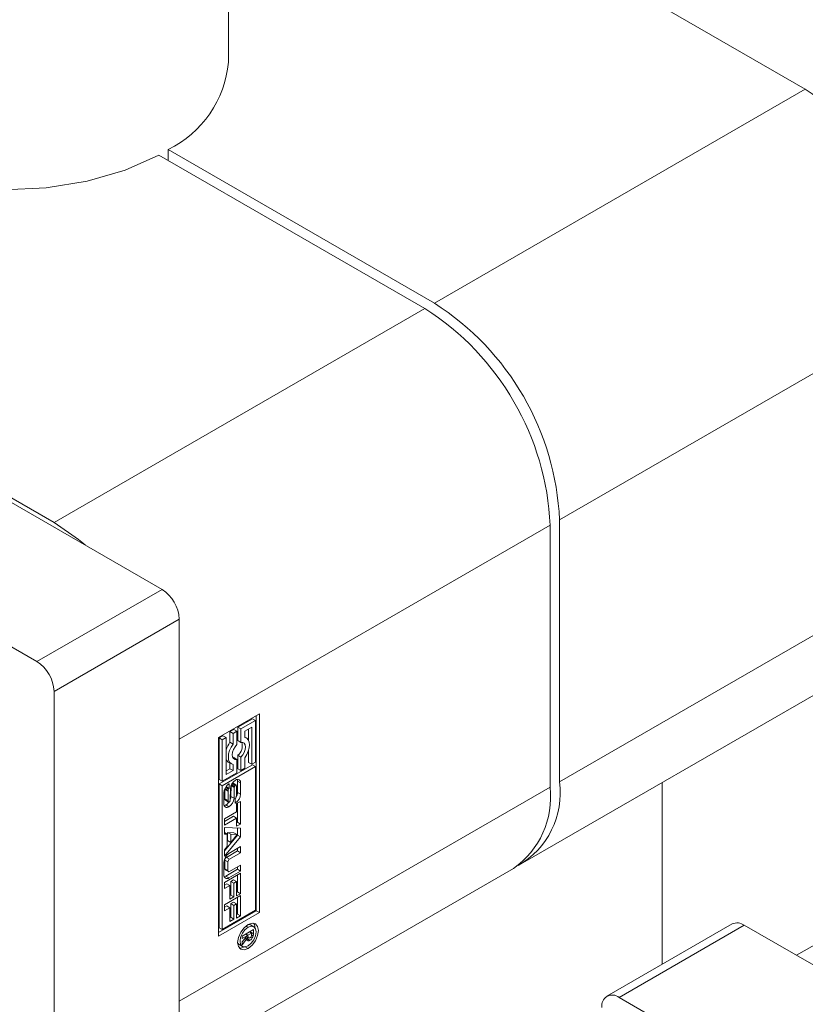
# Model space of a CAD drawing. Header units: millimetres. Extents: x 525 to 29324, y 175 to 20618.
# Tile 346 of 588: x 21190 to 21225, y 12020 to 12064. Entities that reach past the tile are written whole.
import ezdxf

# ---------------------------------------------------------------- set-up
doc = ezdxf.new("R2010")
doc.units = ezdxf.units.MM
doc.linetypes.add('SLD-Continua', pattern=[0])

msp = doc.modelspace()

# ---------------------------------------------------------------- linework, layer by layer
at = {"color": 7, "linetype": 'SLD-Continua', "lineweight": 18, "ltscale": 35}
for p, q in [((21199.284, 12062.206), (21199.284, 12998.298)), ((21199.284, 12076.023), (21225.347, 12060.981)), ((21196.284, 12038.372), (21148.343, 12066.042)), ((21153.222, 12063.43), (21191.405, 12041.392)), ((21142.686, 12062.777), (21190.628, 12035.107)), ((21225.347, 12060.981), (21208.588, 12051.309)), ((21208.164, 12051.064), (21196.14, 12058.004)), ((21196.564, 12058.249), (21196.564, 12057.759)), ((21196.564, 12058.249), (21208.588, 12051.309)), ((21231.003, 12051.183), (21214.245, 12041.511)), ((21191.405, 12041.392), (21208.164, 12051.064)), ((21214.245, 12041.511), (21214.245, 12029.67)), ((21197.062, 12031.594), (21213.821, 12041.266)), ((21213.821, 12029.425), (21213.821, 12041.266)), ((21231.003, 12039.342), (21214.245, 12029.67)), ((21190.628, 12035.107), (21196.284, 12038.372)), ((21191.405, 12033.76), (21197.062, 12037.025)), ((21197.062, 12014.322), (21197.062, 12037.025)), ((21212.587, 12026.006), (21229.345, 12035.678)), ((21191.405, 12011.058), (21191.405, 12033.76)), ((21198.83, 12031.676), (21200.687, 12032.747)), ((21200.37, 12032.525), (21199.704, 12032.141)), ((21200.37, 12032.525), (21200.511, 12032.444)), ((21200.545, 12023.846), (21200.545, 12032.665)), ((21200.687, 12032.747), (21200.687, 12023.764)), ((21199.529, 12032.04), (21199.354, 12031.939)), ((21199.529, 12032.04), (21199.671, 12031.958)), ((21199.704, 12032.141), (21199.704, 12031.534)), ((21199.704, 12032.141), (21199.846, 12032.06)), ((21200.511, 12032.444), (21199.846, 12032.06)), ((21199.846, 12032.06), (21199.846, 12031.452)), ((21200.021, 12031.958), (21200.336, 12032.14)), ((21200.195, 12032.059), (21200.195, 12031.544)), ((21200.336, 12032.14), (21200.336, 12030.464)), ((21200.511, 12030.565), (21200.511, 12032.444)), ((21197.062, 12031.594), (21197.062, 12019.753)), ((21198.83, 12022.692), (21198.83, 12031.676)), ((21199.039, 12031.757), (21198.864, 12031.656)), ((21198.864, 12031.656), (21198.864, 12029.777)), ((21198.864, 12031.656), (21199.005, 12031.574)), ((21199.18, 12031.675), (21199.005, 12031.574)), ((21199.039, 12031.757), (21199.18, 12031.675)), ((21199.18, 12029.999), (21199.18, 12031.675)), ((21199.354, 12031.939), (21199.354, 12031.46)), ((21199.354, 12031.939), (21199.496, 12031.857)), ((21199.671, 12031.958), (21199.496, 12031.857)), ((21199.496, 12031.857), (21199.496, 12031.378)), ((21199.671, 12031.351), (21199.671, 12031.958)), ((21200.021, 12031.681), (21200.021, 12031.958)), ((21200.096, 12031.654), (21200.021, 12031.697)), ((21199.005, 12031.574), (21199.005, 12029.695)), ((21199.354, 12031.46), (21199.496, 12031.378)), ((21199.704, 12031.534), (21199.846, 12031.452)), ((21199.529, 12030.769), (21199.487, 12030.763)), ((21199.529, 12030.769), (21199.671, 12030.687)), ((21199.704, 12030.87), (21199.704, 12030.262)), ((21199.704, 12030.87), (21199.846, 12030.788)), ((21199.846, 12030.788), (21199.846, 12030.181)), ((21200.021, 12030.282), (21200.021, 12030.761)), ((21200.195, 12031.098), (21200.195, 12030.545)), ((21200.37, 12030.444), (21198.864, 12029.575)), ((21200.511, 12030.362), (21199.005, 12029.493)), ((21199.354, 12030.262), (21199.18, 12030.162)), ((21199.279, 12030.567), (21199.421, 12030.485)), ((21199.354, 12030.523), (21199.354, 12030.262)), ((21199.354, 12030.262), (21199.496, 12030.181)), ((21199.496, 12030.458), (21199.496, 12030.181)), ((21199.671, 12030.079), (21199.671, 12030.687)), ((21199.704, 12030.262), (21199.846, 12030.181)), ((21199.846, 12030.181), (21200.021, 12030.282)), ((21200.195, 12030.545), (21200.336, 12030.464)), ((21200.336, 12030.464), (21200.511, 12030.565)), ((21200.37, 12030.444), (21200.511, 12030.362)), ((21200.511, 12023.865), (21200.511, 12030.362)), ((21240.227, 12030.647), (21224.949, 12021.829)), ((21199.005, 12029.695), (21199.671, 12030.079)), ((21199.496, 12030.181), (21199.18, 12029.999)), ((21197.062, 12019.753), (21213.821, 12029.425)), ((21198.864, 12029.777), (21199.005, 12029.695)), ((21198.864, 12029.575), (21198.864, 12023.077)), ((21199.005, 12029.493), (21198.864, 12029.575)), ((21199.005, 12029.493), (21199.005, 12022.996)), ((21199.133, 12029.375), (21199.274, 12029.293)), ((21199.151, 12029.413), (21199.287, 12029.335)), ((21199.167, 12029.439), (21199.303, 12029.361)), ((21199.177, 12029.453), (21199.316, 12029.373)), ((21199.179, 12029.456), (21199.32, 12029.375)), ((21199.32, 12029.375), (21199.316, 12029.373)), ((21199.32, 12029.584), (21199.32, 12029.375)), ((21199.408, 12029.497), (21199.398, 12029.015)), ((21199.408, 12029.497), (21199.549, 12029.416)), ((21199.415, 12029.522), (21199.552, 12029.443)), ((21199.43, 12029.555), (21199.56, 12029.48)), ((21199.449, 12029.588), (21199.576, 12029.514)), ((21199.465, 12029.614), (21199.599, 12029.537)), ((21199.465, 12029.613), (21199.598, 12029.536)), ((21199.621, 12029.539), (21199.48, 12029.62)), ((21199.549, 12029.416), (21199.539, 12028.934)), ((21199.644, 12029.041), (21199.644, 12029.474)), ((21199.695, 12029.7), (21199.695, 12029.195)), ((21199.695, 12029.7), (21199.837, 12029.619)), ((21199.837, 12029.619), (21199.837, 12029.114)), ((21218.882, 12029.639), (21218.882, 12021.423)), ((21199.08, 12028.675), (21199.08, 12029.18)), ((21199.129, 12029.335), (21199.129, 12028.903)), ((21199.129, 12029.335), (21199.27, 12029.253)), ((21199.27, 12029.253), (21199.27, 12028.821)), ((21199.367, 12028.873), (21199.377, 12029.352)), ((21199.398, 12029.015), (21199.539, 12028.934)), ((21199.595, 12028.709), (21199.595, 12028.92)), ((21199.695, 12029.195), (21199.837, 12029.114)), ((21199.129, 12028.903), (21199.27, 12028.821)), ((21199.137, 12028.856), (21199.278, 12028.774)), ((21199.152, 12028.837), (21199.293, 12028.755)), ((21199.31, 12028.542), (21199.168, 12028.624)), ((21199.607, 12028.715), (21199.595, 12028.722)), ((21199.657, 12028.686), (21199.835, 12028.789)), ((21199.657, 12028.312), (21199.657, 12028.686)), ((21199.694, 12028.708), (21199.694, 12027.846)), ((21199.835, 12028.789), (21199.835, 12027.764)), ((21199.104, 12027.993), (21199.657, 12028.312)), ((21199.515, 12028.118), (21199.104, 12027.88)), ((21199.657, 12028.036), (21199.104, 12027.717)), ((21199.515, 12028.118), (21199.657, 12028.036)), ((21199.657, 12027.661), (21199.657, 12028.036)), ((21199.104, 12027.717), (21199.104, 12027.993)), ((21199.104, 12027.604), (21199.835, 12027.577)), ((21199.104, 12027.309), (21199.104, 12027.604)), ((21199.694, 12027.846), (21199.657, 12027.824)), ((21199.835, 12027.764), (21199.657, 12027.661)), ((21199.694, 12027.846), (21199.835, 12027.764)), ((21199.694, 12027.582), (21199.694, 12027.259)), ((21199.835, 12027.577), (21199.835, 12027.178)), ((21199.104, 12027.375), (21199.226, 12027.304)), ((21199.226, 12027.304), (21199.104, 12027.309)), ((21199.694, 12027.259), (21199.104, 12026.557)), ((21199.835, 12027.178), (21199.104, 12026.306)), ((21199.226, 12026.748), (21199.226, 12027.304)), ((21199.244, 12027.381), (21199.244, 12027.018)), ((21199.534, 12027.367), (21199.244, 12027.381)), ((21199.244, 12027.381), (21199.386, 12027.3)), ((21199.386, 12027.3), (21199.386, 12026.936)), ((21199.676, 12027.285), (21199.386, 12027.3)), ((21199.386, 12026.936), (21199.676, 12027.285)), ((21199.534, 12027.367), (21199.676, 12027.285)), ((21199.694, 12027.259), (21199.835, 12027.178)), ((21199.104, 12026.601), (21199.226, 12026.748)), ((21199.244, 12027.018), (21199.386, 12026.936)), ((21199.307, 12026.437), (21199.835, 12026.742)), ((21199.835, 12026.742), (21199.835, 12026.466)), ((21199.104, 12026.306), (21199.104, 12026.601)), ((21199.694, 12026.548), (21199.192, 12026.258)), ((21199.192, 12026.258), (21199.333, 12026.176)), ((21199.835, 12026.466), (21199.333, 12026.176)), ((21199.694, 12026.66), (21199.694, 12026.548)), ((21199.694, 12026.548), (21199.835, 12026.466)), ((21199.081, 12025.46), (21199.081, 12026.045)), ((21199.119, 12026.133), (21199.119, 12025.744)), ((21199.119, 12026.133), (21199.261, 12026.051)), ((21199.261, 12026.051), (21199.261, 12025.662)), ((21199.333, 12025.62), (21199.835, 12025.91)), ((21199.694, 12025.828), (21199.694, 12025.716)), ((21199.835, 12025.91), (21199.835, 12025.634)), ((21197.062, 12017.046), (21212.163, 12025.761)), ((21199.104, 12025.116), (21199.835, 12025.538)), ((21199.119, 12025.744), (21199.261, 12025.662)), ((21199.141, 12025.697), (21199.282, 12025.615)), ((21199.694, 12025.716), (21199.166, 12025.411)), ((21199.166, 12025.411), (21199.307, 12025.329)), ((21199.835, 12025.634), (21199.307, 12025.329)), ((21199.694, 12025.716), (21199.835, 12025.634)), ((21199.694, 12025.456), (21199.694, 12024.695)), ((21199.835, 12025.538), (21199.835, 12024.614)), ((21199.104, 12024.842), (21199.104, 12025.116)), ((21199.212, 12025.067), (21199.104, 12025.005)), ((21199.353, 12024.986), (21199.104, 12024.842)), ((21199.212, 12025.067), (21199.353, 12024.986)), ((21199.353, 12024.367), (21199.353, 12024.986)), ((21199.515, 12025.243), (21199.39, 12025.171)), ((21199.39, 12025.171), (21199.39, 12024.552)), ((21199.39, 12025.171), (21199.532, 12025.089)), ((21199.515, 12025.243), (21199.657, 12025.161)), ((21199.657, 12025.161), (21199.532, 12025.089)), ((21199.532, 12025.089), (21199.532, 12024.47)), ((21199.657, 12024.511), (21199.657, 12025.161)), ((21199.104, 12024.111), (21199.835, 12024.533)), ((21199.39, 12024.552), (21199.353, 12024.53)), ((21199.532, 12024.47), (21199.353, 12024.367)), ((21199.39, 12024.552), (21199.532, 12024.47)), ((21199.694, 12024.695), (21199.657, 12024.674)), ((21199.835, 12024.614), (21199.657, 12024.511)), ((21199.694, 12024.695), (21199.835, 12024.614)), ((21199.835, 12024.533), (21199.835, 12023.609)), ((21199.104, 12023.837), (21199.104, 12024.111)), ((21199.212, 12024.063), (21199.104, 12024)), ((21199.212, 12024.063), (21199.353, 12023.981)), ((21199.515, 12024.238), (21199.39, 12024.166)), ((21199.39, 12024.166), (21199.39, 12023.547)), ((21199.39, 12024.166), (21199.532, 12024.084)), ((21199.515, 12024.238), (21199.657, 12024.156)), ((21199.657, 12024.156), (21199.532, 12024.084)), ((21199.532, 12024.084), (21199.532, 12023.465)), ((21199.657, 12023.506), (21199.657, 12024.156)), ((21199.694, 12024.451), (21199.694, 12023.691)), ((21198.83, 12022.856), (21200.545, 12023.846)), ((21200.687, 12023.764), (21198.83, 12022.692)), ((21199.005, 12022.996), (21200.511, 12023.865)), ((21199.353, 12023.981), (21199.104, 12023.837)), ((21199.353, 12023.362), (21199.353, 12023.981)), ((21199.694, 12023.691), (21199.657, 12023.669)), ((21199.835, 12023.609), (21199.657, 12023.506)), ((21199.694, 12023.691), (21199.835, 12023.609)), ((21200.687, 12023.764), (21200.545, 12023.846)), ((21199.39, 12023.547), (21199.353, 12023.525)), ((21199.532, 12023.465), (21199.353, 12023.362)), ((21199.39, 12023.547), (21199.532, 12023.465)), ((21200.17, 12023.097), (21200.074, 12023.152)), ((21200.285, 12023.204), (21200.185, 12023.228)), ((21200.426, 12023.122), (21200.285, 12023.204)), ((21222.039, 12023.245), (21216.382, 12019.98)), ((21216.932, 12019.926), (21222.589, 12023.191)), ((21270.531, 11995.521), (21222.589, 12023.191)), ((21198.864, 12023.077), (21199.005, 12022.996)), ((21199.91, 12022.702), (21200.417, 12022.994)), ((21200.146, 12022.723), (21199.91, 12022.587)), ((21199.91, 12022.434), (21200.146, 12022.723)), ((21199.91, 12022.587), (21199.91, 12022.702)), ((21200.046, 12022.78), (21200.146, 12022.723)), ((21200.069, 12022.794), (21200.169, 12022.736)), ((21200.146, 12022.723), (21200.169, 12022.709)), ((21200.334, 12022.832), (21200.169, 12022.736)), ((21200.169, 12022.736), (21200.169, 12022.709)), ((21200.235, 12022.889), (21200.334, 12022.832)), ((21200.276, 12022.913), (21200.276, 12022.884)), ((21200.276, 12022.884), (21200.417, 12022.802)), ((21200.333, 12022.759), (21200.334, 12022.774)), ((21200.333, 12022.76), (21200.407, 12022.717)), ((21200.334, 12022.79), (21200.334, 12022.832)), ((21200.334, 12022.774), (21200.334, 12022.79)), ((21200.417, 12022.994), (21200.417, 12022.802)), ((21199.702, 12022.391), (21199.773, 12022.316)), ((21199.773, 12022.316), (21199.914, 12022.235)), ((21200.106, 12022.558), (21199.91, 12022.3)), ((21199.91, 12022.3), (21199.91, 12022.434)), ((21200.042, 12022.595), (21200.106, 12022.558)), ((21200.102, 12022.67), (21200.199, 12022.614)), ((21200.103, 12022.67), (21200.193, 12022.618)), ((21200.252, 12022.506), (21200.111, 12022.587)), ((21200.113, 12022.588), (21200.254, 12022.507)), ((21200.122, 12022.517), (21200.177, 12022.485)), ((21200.265, 12022.513), (21200.124, 12022.594)), ((21200.295, 12022.653), (21200.364, 12022.614)), ((21200.17, 12022.138), (21200.04, 12022.213)), ((21216.932, 12019.926), (21264.874, 11992.257))]:
    msp.add_line(p, q, dxfattribs=at)
at = {"color": 7, "linetype": 'SLD-Continua', "lineweight": 18, "ltscale": 35, "flags": 128}
for points in [[(21196.14, 12058.004), (21194.62, 12057.324), (21192.902, 12056.825), (21191.051, 12056.525), (21189.134, 12056.435), (21187.223, 12056.558), (21185.388, 12056.89), (21183.697, 12057.419), (21182.213, 12058.125), (21180.99, 12058.981), (21180.074, 12059.957), (21179.499, 12061.016), (21179.285, 12062.119), (21179.284, 12062.206)], [(21191.405, 12041.392), (21192.509, 12040.63), (21192.809, 12040.378)], [(21200.021, 12030.761), (21200.111, 12030.901), (21200.179, 12031.051), (21200.221, 12031.202), (21200.236, 12031.345), (21200.221, 12031.471), (21200.179, 12031.573), (21200.111, 12031.645), (21200.021, 12031.681)], [(21199.496, 12031.378), (21199.406, 12031.238), (21199.338, 12031.088), (21199.295, 12030.937), (21199.281, 12030.794), (21199.295, 12030.668), (21199.338, 12030.566), (21199.406, 12030.494), (21199.496, 12030.458)], [(21199.671, 12030.687), (21199.585, 12030.686), (21199.517, 12030.724), (21199.473, 12030.796), (21199.458, 12030.896), (21199.473, 12031.014), (21199.517, 12031.137), (21199.585, 12031.253), (21199.671, 12031.351)], [(21199.846, 12031.452), (21199.932, 12031.453), (21200, 12031.416), (21200.044, 12031.343), (21200.059, 12031.243), (21200.044, 12031.125), (21200, 12031.002), (21199.932, 12030.886), (21199.846, 12030.788)], [(21199.134, 12029.383), (21199.134, 12029.38), (21199.133, 12029.375)], [(21199.695, 12029.7), (21199.691, 12029.75), (21199.682, 12029.78)], [(21199.093, 12028.595), (21199.123, 12028.603), (21199.168, 12028.624)], [(21199.093, 12025.383), (21199.122, 12025.391), (21199.166, 12025.411)], [(21200.17, 12022.138), (21199.991, 12022.075), (21199.839, 12022.105), (21199.738, 12022.222), (21199.702, 12022.408), (21199.738, 12022.636), (21199.839, 12022.87), (21199.991, 12023.075), (21200.17, 12023.219)], [(21200.17, 12023.219), (21200.35, 12023.282), (21200.501, 12023.252), (21200.603, 12023.135), (21200.639, 12022.949), (21200.603, 12022.721), (21200.501, 12022.487), (21200.35, 12022.282), (21200.17, 12022.138)], [(21200.17, 12022.26), (21200.309, 12022.372), (21200.426, 12022.531), (21200.505, 12022.712), (21200.533, 12022.888), (21200.505, 12023.032), (21200.426, 12023.122), (21200.309, 12023.145), (21200.17, 12023.097)], [(21200.423, 12023.28), (21200.462, 12023.217), (21200.497, 12023.048)], [(21200.17, 12023.097), (21200.032, 12022.985), (21199.914, 12022.827), (21199.836, 12022.645), (21199.808, 12022.469), (21199.836, 12022.325), (21199.914, 12022.235), (21200.032, 12022.212), (21200.17, 12022.26)], [(21200.275, 12022.866), (21200.275, 12022.873), (21200.276, 12022.884)], [(21200.014, 12022.211), (21199.85, 12022.157), (21199.776, 12022.159)]]:
    msp.add_lwpolyline(points, dxfattribs=at)
at = {"color": 7, "linetype": 'SLD-Continua', "lineweight": 18, "ltscale": 1225}
for centre, radius, start, end in [((21194.409, 12062.643), 4.894, 296.1196, 354.8691), ((21218.723, 12050.625), 12.293, 2.6023, 57.3977), ((21201.965, 12040.953), 12.293, 2.6023, 57.3977), ((21201.54, 12040.708), 12.293, 2.6023, 57.3977), ((21195.374, 12036.948), 1.69, 2.6023, 57.3977), ((21189.717, 12033.684), 1.69, 2.6023, 57.3977), ((21200.263, 12030.778), 1.136, 143.1402, 162.3659), ((21199.374, 12031.295), 0.539, 307.7976, 17.5328), ((21199.408, 12030.783), 0.252, 205.0468, 239.1672), ((21199.579, 12029.157), 0.5, 122.6023, 177.3977), ((21199.343, 12029.334), 0.214, 168.961, 179.6995), ((21199.395, 12029.288), 0.117, 141.5218, 156.3089), ((21199.348, 12029.324), 0.0581, 122.5548, 140.4448), ((21199.458, 12029.321), 0.296, 117.7375, 120.004), ((21199.876, 12029.331), 0.499, 122.5905, 177.5483), ((21199.631, 12029.493), 0.223, 176.7145, 178.8064), ((21199.472, 12029.606), 0.0165, 60.8382, 90.8316), ((21199.788, 12029.41), 0.238, 172.0896, 178.7077), ((21199.776, 12029.409), 0.227, 161.8678, 171.3244), ((21199.708, 12029.431), 0.156, 147.8177, 161.8507), ((21199.631, 12029.482), 0.0635, 121.8244, 149.7923), ((21199.618, 12029.5), 0.041, 118.3255, 119.9982), ((21199.611, 12029.52), 0.0206, 52.373, 127.2087), ((21199.697, 12029.641), 0.142, 350.7797, 129.185), ((21199.59, 12029.499), 0.0505, 12.2474, 47.6235), ((21199.508, 12029.475), 0.135, 359.4511, 14.9749), ((21209.899, 12028.992), 3.945, 305.0092, 6.2982), ((21210.519, 12029.167), 3.76, 299.482, 7.6956), ((21199.484, 12029.252), 0.214, 168.961, 179.6995), ((21199.469, 12029.255), 0.198, 156.2416, 168.9182), ((21199.039, 12028.964), 0.501, 302.6657, 356.538), ((21198.963, 12029.033), 0.436, 337.9315, 357.7049), ((21199.564, 12028.971), 0.06, 301.3446, 324.692), ((21199.338, 12029.136), 0.5, 302.6023, 357.3977), ((21199.513, 12029.011), 0.125, 323.3933, 341.5523), ((21199.456, 12029.036), 0.187, 339.7238, 351.0869), ((21199.23, 12029.211), 0.465, 330.3726, 358.1015), ((21199.434, 12029.042), 0.21, 350.3593, 359.7696), ((21199.22, 12028.652), 0.142, 170.7797, 309.185), ((21199.254, 12028.9), 0.126, 178.978, 200.67), ((21199.17, 12028.867), 0.0356, 198.3773, 238.9105), ((21198.931, 12029.008), 0.452, 301.6937, 325.4695), ((21199.396, 12028.819), 0.126, 178.978, 200.67), ((21199.311, 12028.785), 0.0348, 198.09, 248.3388), ((21199.304, 12028.777), 0.0245, 256.5352, 303.9213), ((21199.283, 12028.812), 0.0653, 302.0942, 332.7539), ((21199.178, 12028.873), 0.187, 330.7075, 343.3064), ((21199.123, 12028.89), 0.244, 343.331, 356.1079), ((21199.459, 12028.971), 0.295, 297.4261, 300.0077), ((21199.572, 12026.023), 0.492, 122.6023, 177.3977), ((21199.277, 12026.125), 0.158, 122.6023, 177.3977), ((21199.418, 12026.044), 0.158, 122.6023, 177.3977), ((21199.219, 12025.438), 0.14, 170.7797, 309.185), ((21199.168, 12025.738), 0.0492, 172.7448, 235.9477), ((21199.305, 12025.655), 0.0448, 170.7797, 309.185), ((21222.267, 12022.741), 0.553, 54.3909, 114.3073), ((21200.31, 12022.698), 0.142, 175.5391, 214.4592), ((21200.195, 12022.742), 0.134, 310.7127, 341.3115), ((21200.076, 12022.779), 0.258, 342.0212, 355.6748), ((21200.069, 12022.797), 0.347, 328.0817, 346.7212), ((21200.009, 12022.808), 0.408, 347.1244, 359.086), ((21200.024, 12022.735), 0.171, 289.1099, 300.3657), ((21200.186, 12022.565), 0.0808, 184.8238, 263.4923), ((21200.008, 12022.765), 0.206, 299.9923, 300.6424), ((21200.033, 12022.752), 0.182, 296.1216, 300.0288), ((21200.001, 12022.803), 0.242, 300.5724, 314.601), ((21200.181, 12022.619), 0.134, 268.3162, 302.2539), ((21200.221, 12022.656), 0.0471, 234.3626, 304.7836), ((21200.183, 12022.748), 0.145, 296.2822, 300.0258), ((21200.15, 12022.684), 0.206, 299.9923, 300.6424), ((21200.174, 12022.67), 0.182, 296.1216, 300.0288), ((21200.165, 12022.777), 0.18, 300.2607, 310.4321), ((21200.112, 12022.76), 0.291, 301.827, 329.8206), ((21216.628, 12019.554), 0.48, 50.815, 189.2203)]:
    msp.add_arc(centre, radius, start, end, dxfattribs=at)

doc.saveas('drawing.dxf')
